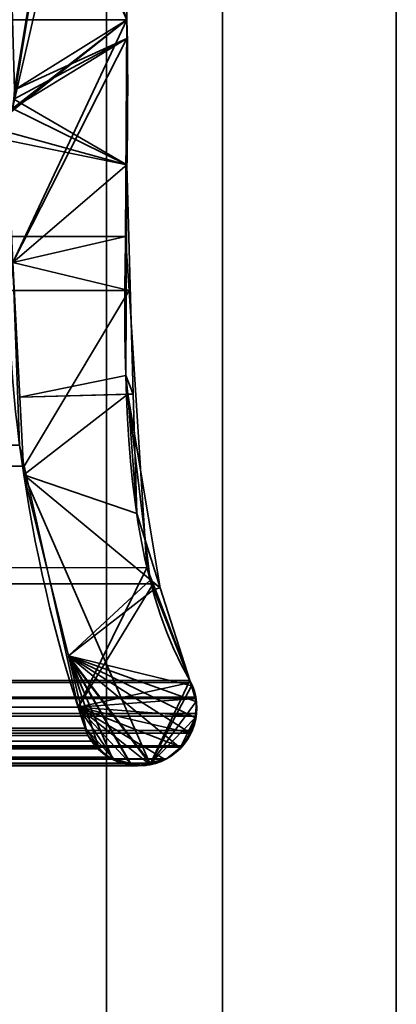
# Model space of a CAD drawing. Header units: millimetres. Extents: x -603 to 3703, y -121 to 193.
# Tile 281 of 656: x 411.25 to 414.5, y -5.85 to 2.65. Entities that reach past the tile are written whole.
import ezdxf

# ---------------------------------------------------------------- set-up
doc = ezdxf.new("R2010")
doc.units = ezdxf.units.MM
doc.layers.add('151', color=7, linetype='Continuous', true_color=0xffffff)

# ---------------------------------------------------------------- blocks, each defined once
blk = doc.blocks.new('UG_SURFACE_001')
at = {"layer": '151', "color": 252, "linetype": 'Continuous', "lineweight": 35}
for points in [[(603, -18, 2212.25), (603, 174.4, 2212.25), (-603, 174.4, 2212.25), (-603, -18, 2212.25)], [(-453, -18, 2062.2499), (-453, 174.4, 2062.2499), (453, 174.4, 2062.2499), (453, -18, 2062.2499)]]:
    blk.add_3dface(points, dxfattribs=at)
blk = doc.blocks.new('UG_SURFACE_007')
at = {"layer": '151', "color": 252, "linetype": 'Continuous', "lineweight": 35}
for points in [[(-397, 4.0145, -7.75), (-412, 4.0145, -7.75), (-412, -24.9528, -7.75), (412, -24.9528, -7.75)], [(397, 4.0145, -8.75), (412, 4.0145, -8.75), (412, -24.9528, -8.75), (-412, -24.9528, -8.75)], [(397, 4.0145, -7.75), (-397, 4.0145, -7.75), (412, -24.9528, -7.75)], [(412, -24.9528, -7.75), (412, 4.0145, -7.75), (397, 4.0145, -7.75)], [(412, -24.9528, -8.75), (412, 4.0145, -8.75), (412, 4.0145, -7.75), (412, -24.9528, -7.75)]]:
    blk.add_3dface(points, dxfattribs=at)
blk = doc.blocks.new('UG_SURFACE_010')
at = {"layer": '151', "color": 7, "linetype": 'Continuous', "lineweight": 35}
for points in [[(411.2049, 2.0412, 2020.4549), (411.1224, 4.9715, 2020.3724), (412.0888, 7.3541, 2021.3387)], [(411.1882, 1.8784, 2020.4382), (412.0888, 7.3541, 2021.3387), (412.1321, 6.0177, 2021.3821), (412.1284, 5.9608, 2021.3785)], [(412.0888, 7.3541, 2021.3387), (411.1882, 1.8784, 2020.4382), (411.2011, 1.9593, 2020.4511)], [(412.0888, 7.3541, 2021.3387), (411.2011, 1.9593, 2020.4511), (411.2049, 2.0412, 2020.4549)], [(412.175, 2.6459, 2021.425), (412.1284, 5.9608, 2021.3785), (-412.1284, 5.9608, 2021.3785), (-412.175, 2.6459, 2021.425)], [(412.1284, 5.9608, 2021.3785), (412.175, 2.6459, 2021.425), (411.1882, 1.8784, 2020.4382)], [(412.1643, 0.7759, 2021.4143), (-412.175, 2.6459, 2021.425), (-412.1673, 0.3027, 2021.4171)], [(412.1643, 0.7759, 2021.4143), (412.175, 2.6459, 2021.425), (-412.175, 2.6459, 2021.425)], [(412.175, 2.6459, 2021.425), (411.1926, 0.5499, 2020.4425), (411.1052, 1.66, 2020.3552), (411.1792, 1.8545, 2020.4291)], [(411.1792, 1.8545, 2020.4291), (411.1882, 1.8784, 2020.4382), (412.175, 2.6459, 2021.425)], [(411.1926, 0.5499, 2020.4425), (412.175, 2.6459, 2021.425), (412.1643, 0.7759, 2021.4143)], [(-412.1673, 0.3027, 2021.4171), (412.1944, 0.3073, 2021.4443), (412.1643, 0.7759, 2021.4143)], [(411.1926, 0.5499, 2020.4425), (412.1643, 0.7759, 2021.4143), (412.1944, 0.3073, 2021.4443)], [(411.2903, -1.2084, 2020.5402), (411.2493, -1.0249, 2020.4992), (411.1926, 0.5499, 2020.4425), (412.1944, 0.3073, 2021.4443)], [(412.3484, -2.085, 2021.5983), (412.1944, 0.3073, 2021.4443), (-412.1673, 0.3027, 2021.4171)], [(412.3484, -2.085, 2021.5983), (-412.1673, 0.3027, 2021.4171), (-412.1649, -0.4257, 2021.4148)], [(412.1944, 0.3073, 2021.4443), (412.3484, -2.085, 2021.5983), (411.755, -3.2885, 2021.0049), (411.2903, -1.2084, 2020.5402)], [(-412.1649, -0.4257, 2021.4148), (-412.375, -2.1926, 2021.625), (412.4011, -2.2235, 2021.651)], [(-412.1649, -0.4257, 2021.4148), (412.4011, -2.2235, 2021.651), (412.3484, -2.085, 2021.5983)], [(411.2493, -1.0249, 2020.4992), (411.2903, -1.2084, 2020.5402), (-411.2823, -1.2143, 2020.5324)], [(-411.2858, -1.283, 2020.5357), (411.2903, -1.2084, 2020.5402), (411.755, -3.2885, 2021.0049)], [(-411.2858, -1.283, 2020.5357), (-411.2823, -1.2143, 2020.5324), (411.2903, -1.2084, 2020.5402)], [(411.755, -3.2885, 2021.0049), (-411.8236, -3.4661, 2021.0736), (-411.2858, -1.283, 2020.5357)], [(411.755, -3.2885, 2021.0049), (412.3484, -2.085, 2021.5983), (412.4011, -2.2235, 2021.651)], [(-412.375, -2.1926, 2021.625), (-412.3904, -2.2315, 2021.6405), (412.4011, -2.2235, 2021.651)], [(-412.3904, -2.2315, 2021.6405), (-412.7183, -3.0566, 2021.9684), (412.7183, -3.0566, 2021.9684)], [(412.7183, -3.0566, 2021.9684), (412.4011, -2.2235, 2021.651), (-412.3904, -2.2315, 2021.6405)], [(411.755, -3.2885, 2021.0049), (412.4011, -2.2235, 2021.651), (412.7183, -3.0566, 2021.9684), (412.7246, -3.0742, 2021.9746)], [(412.7183, -3.0566, 2021.9684), (-412.7183, -3.0566, 2021.9684), (-412.7246, -3.0742, 2021.9746), (412.7246, -3.0742, 2021.9746)], [(412.7699, -3.2006, 2022.0199), (412.7246, -3.0742, 2021.9746), (-412.7246, -3.0742, 2021.9746), (-412.7699, -3.2006, 2022.0199)], [(412.7246, -3.0742, 2021.9746), (412.7699, -3.2006, 2022.0199), (412.7704, -3.2114, 2022.0203), (411.755, -3.2885, 2021.0049)], [(412.7704, -3.2114, 2022.0203), (-412.7704, -3.2114, 2022.0203), (-412.7762, -3.3434, 2022.0263)], [(412.7762, -3.3434, 2022.0263), (412.7704, -3.2114, 2022.0203), (-412.7762, -3.3434, 2022.0263)], [(-412.7699, -3.2006, 2022.0199), (-412.7704, -3.2114, 2022.0203), (412.7704, -3.2114, 2022.0203)], [(-412.7699, -3.2006, 2022.0199), (412.7704, -3.2114, 2022.0203), (412.7699, -3.2006, 2022.0199)], [(412.7704, -3.2114, 2022.0203), (412.7762, -3.3434, 2022.0263), (412.7704, -3.3663, 2022.0203), (411.755, -3.2885, 2021.0049)], [(411.755, -3.2885, 2021.0049), (411.8178, -3.4688, 2021.0679), (-411.8236, -3.4661, 2021.0736)], [(411.755, -3.2885, 2021.0049), (412.36, -3.7712, 2021.61), (412.2679, -3.7935, 2021.5178), (412.2073, -3.7755, 2021.4572)], [(412.2073, -3.7755, 2021.4572), (412.0605, -3.7319, 2021.3106), (411.755, -3.2885, 2021.0049)], [(411.755, -3.2885, 2021.0049), (412.6413, -3.6334, 2021.8914), (412.5169, -3.7332, 2021.7669), (412.5004, -3.7372, 2021.7505)], [(412.5004, -3.7372, 2021.7505), (412.36, -3.7712, 2021.61), (411.755, -3.2885, 2021.0049)], [(411.755, -3.2885, 2021.0049), (412.7704, -3.3663, 2022.0203), (412.7395, -3.4879, 2021.9893), (412.7251, -3.5111, 2021.975)], [(412.7251, -3.5111, 2021.975), (412.6571, -3.6207, 2021.9071), (412.6413, -3.6334, 2021.8914), (411.755, -3.2885, 2021.0049)], [(411.8178, -3.4688, 2021.0679), (411.755, -3.2885, 2021.0049), (412.0605, -3.7319, 2021.3106)], [(-412.7762, -3.3434, 2022.0263), (-412.7704, -3.3663, 2022.0203), (412.7704, -3.3663, 2022.0203), (412.7762, -3.3434, 2022.0263)], [(412.7704, -3.3663, 2022.0203), (-412.7704, -3.3663, 2022.0203), (-412.7395, -3.4879, 2021.9893)], [(412.7395, -3.4879, 2021.9893), (412.7704, -3.3663, 2022.0203), (-412.7395, -3.4879, 2021.9893)], [(-411.8398, -3.5319, 2021.0898), (-411.8236, -3.4661, 2021.0736), (411.8178, -3.4688, 2021.0679)], [(411.8178, -3.4688, 2021.0679), (411.8398, -3.5319, 2021.0898), (-411.8398, -3.5319, 2021.0898)], [(411.8178, -3.4688, 2021.0679), (412.0605, -3.7319, 2021.3106), (412.0153, -3.7184, 2021.2653), (411.9409, -3.6479, 2021.1909)], [(411.9409, -3.6479, 2021.1909), (411.8696, -3.5803, 2021.1196), (411.8398, -3.5319, 2021.0898), (411.8178, -3.4688, 2021.0679)], [(-412.7395, -3.4879, 2021.9893), (-412.7251, -3.5111, 2021.975), (412.7251, -3.5111, 2021.975), (412.7395, -3.4879, 2021.9893)], [(412.7251, -3.5111, 2021.975), (-412.7251, -3.5111, 2021.975), (-412.6571, -3.6207, 2021.9071)], [(412.6571, -3.6207, 2021.9071), (412.7251, -3.5111, 2021.975), (-412.6571, -3.6207, 2021.9071)], [(-411.8696, -3.5803, 2021.1196), (411.8398, -3.5319, 2021.0898), (411.8696, -3.5803, 2021.1196)], [(-411.8696, -3.5803, 2021.1196), (-411.8398, -3.5319, 2021.0898), (411.8398, -3.5319, 2021.0898)], [(-412.6571, -3.6207, 2021.9071), (-412.6413, -3.6334, 2021.8914), (412.6413, -3.6334, 2021.8914), (412.6571, -3.6207, 2021.9071)], [(412.6413, -3.6334, 2021.8914), (-412.6413, -3.6334, 2021.8914), (-412.5169, -3.7332, 2021.7669), (412.5169, -3.7332, 2021.7669)], [(-412.0153, -3.7184, 2021.2653), (411.9409, -3.6479, 2021.1909), (412.0153, -3.7184, 2021.2653)], [(-412.0153, -3.7184, 2021.2653), (-411.9409, -3.6479, 2021.1909), (411.9409, -3.6479, 2021.1909)], [(411.8696, -3.5803, 2021.1196), (-411.9409, -3.6479, 2021.1909), (-411.8696, -3.5803, 2021.1196)], [(411.8696, -3.5803, 2021.1196), (411.9409, -3.6479, 2021.1909), (-411.9409, -3.6479, 2021.1909)], [(412.5169, -3.7332, 2021.7669), (-412.5169, -3.7332, 2021.7669), (-412.5004, -3.7372, 2021.7505), (412.5004, -3.7372, 2021.7505)], [(412.5004, -3.7372, 2021.7505), (-412.5004, -3.7372, 2021.7505), (-412.36, -3.7712, 2021.61), (412.36, -3.7712, 2021.61)], [(412.2073, -3.7755, 2021.4572), (-412.2073, -3.7755, 2021.4572), (-412.0605, -3.7319, 2021.3106), (412.0605, -3.7319, 2021.3106)], [(412.0153, -3.7184, 2021.2653), (-412.0605, -3.7319, 2021.3106), (-412.0153, -3.7184, 2021.2653)], [(412.0153, -3.7184, 2021.2653), (412.0605, -3.7319, 2021.3106), (-412.0605, -3.7319, 2021.3106)], [(412.2679, -3.7935, 2021.5178), (-412.36, -3.7712, 2021.61), (-412.2679, -3.7935, 2021.5178)], [(412.2679, -3.7935, 2021.5178), (412.36, -3.7712, 2021.61), (-412.36, -3.7712, 2021.61)], [(-412.2679, -3.7935, 2021.5178), (-412.2073, -3.7755, 2021.4572), (412.2073, -3.7755, 2021.4572), (412.2679, -3.7935, 2021.5178)]]:
    blk.add_3dface(points, dxfattribs=at)
blk = doc.blocks.new('UG_SURFACE_011')
at = {"layer": '151', "color": 7, "linetype": 'Continuous', "lineweight": 35}
for points in [[(412.1284, 5.9608, -8.75), (412.175, 2.6459, -8.75), (410.8703, 6.3656, -8.75), (410.9498, 6.4447, -8.75)], [(411.0944, 5.0879, -8.75), (411.0816, 5.1408, -8.75), (410.8703, 6.3656, -8.75), (412.175, 2.6459, -8.75)], [(412.175, 2.6459, 2021.425), (412.1284, 5.9608, 2021.3785), (411.1224, 4.9715, 2020.3724), (411.2049, 2.0412, 2020.4549)], [(412.175, 2.6459, -8.75), (412.1284, 5.9608, -8.75), (412.1284, 5.9608, 2021.3785), (412.175, 2.6459, 2021.425)], [(412.175, 2.6459, -8.75), (411.1224, 4.9715, -8.75), (411.0944, 5.0879, -8.75)], [(411.2049, 2.0412, -8.75), (411.1224, 4.9715, -8.75), (412.175, 2.6459, -8.75), (412.175, 2.4846, -8.75)], [(411.2049, 2.0412, 2020.4549), (412.1744, 2.4847, 2021.4245), (412.175, 2.6459, 2021.425)], [(412.175, 2.6459, -8.75), (412.175, 2.6459, 2021.425), (412.1744, 2.4847, 2021.4245)], [(412.1744, 2.4847, 2021.4245), (412.175, 2.4846, -8.75), (412.175, 2.6459, -8.75)], [(411.1882, 1.8784, 2020.4382), (411.1357, 1.7194, 2020.3857), (411.1926, 0.5499, 2020.4425), (412.1744, 2.4847, 2021.4245)], [(411.2011, 1.9593, 2020.4511), (411.1882, 1.8784, 2020.4382), (412.1744, 2.4847, 2021.4245)], [(412.1649, -0.4257, 2021.4148), (412.1744, 2.4847, 2021.4245), (411.1926, 0.5499, 2020.4425), (411.2516, -0.6106, 2020.5016)], [(412.1744, 2.4847, 2021.4245), (411.2049, 2.0412, 2020.4549), (411.2011, 1.9593, 2020.4511)], [(412.175, 2.4846, -8.75), (412.1752, 1.3919, -8.75), (411.2011, 1.9593, -8.75), (411.2049, 2.0412, -8.75)], [(412.1752, 1.3919, -8.75), (412.1744, 2.4847, 2021.4245), (412.1649, -0.4257, 2021.4148)], [(412.1752, 1.3919, -8.75), (412.175, 2.4846, -8.75), (412.1744, 2.4847, 2021.4245)], [(412.1752, 1.3919, -8.75), (411.1882, 1.8784, -8.75), (411.2011, 1.9593, -8.75)], [(411.1079, 1.6861, -8.75), (411.1882, 1.8784, -8.75), (412.1752, 1.3919, -8.75)], [(410.9806, 1.5204, -8.75), (411.0797, 1.6187, -8.75), (412.1752, 1.3919, -8.75), (411.1926, 0.5499, -8.75)], [(412.1752, 1.3919, -8.75), (411.0797, 1.6187, -8.75), (411.1079, 1.6861, -8.75)], [(411.2517, -0.6131, -8.75), (411.1926, 0.5499, -8.75), (412.1752, 1.3919, -8.75), (412.2308, -0.5866, -8.75)], [(412.1649, -0.4257, 2021.4148), (412.2308, -0.5866, -8.75), (412.1752, 1.3919, -8.75)], [(411.2517, -0.6131, -8.75), (411.2516, -0.6106, 2020.5016), (411.1926, 0.5499, 2020.4425), (411.1926, 0.5499, -8.75)], [(412.1838, -0.585, 2021.4338), (412.1649, -0.4257, 2021.4148), (411.2516, -0.6106, 2020.5016)], [(412.1649, -0.4257, 2021.4148), (412.1838, -0.585, 2021.4338), (412.2308, -0.5866, -8.75)], [(412.1838, -0.585, 2021.4338), (411.2516, -0.6106, 2020.5016), (411.2858, -1.283, 2020.5357)], [(412.2308, -0.5866, -8.75), (412.2598, -1.6173, -8.75), (411.2858, -1.283, -8.75), (411.2517, -0.6131, -8.75)], [(411.2858, -1.283, 2020.5357), (411.6706, -2.845, 2020.9205), (412.375, -2.1926, 2021.625), (412.1838, -0.585, 2021.4338)], [(412.4638, -2.2577, -8.75), (412.2598, -1.6173, -8.75), (412.1838, -0.585, 2021.4338)], [(412.1838, -0.585, 2021.4338), (412.375, -2.1926, 2021.625), (412.4638, -2.2577, -8.75)], [(412.2598, -1.6173, -8.75), (412.2308, -0.5866, -8.75), (412.1838, -0.585, 2021.4338)], [(411.2858, -1.283, 2020.5357), (411.2516, -0.6106, 2020.5016), (411.2517, -0.6131, -8.75)], [(411.2858, -1.283, 2020.5357), (411.2517, -0.6131, -8.75), (411.2858, -1.283, -8.75)], [(411.2858, -1.283, -8.75), (411.6706, -2.845, 2020.9205), (411.2858, -1.283, 2020.5357)], [(411.2858, -1.283, -8.75), (411.6731, -2.8554, -8.75), (411.6706, -2.845, 2020.9205)], [(412.376, -3.7785, -8.75), (411.2858, -1.283, -8.75), (412.4638, -2.2577, -8.75), (412.7183, -3.0566, -8.75)], [(411.2858, -1.283, -8.75), (412.2598, -1.6173, -8.75), (412.4638, -2.2577, -8.75)], [(411.6731, -2.8554, -8.75), (411.2858, -1.283, -8.75), (412.376, -3.7785, -8.75)], [(412.4065, -2.272, 2021.6565), (412.375, -2.1926, 2021.625), (411.6706, -2.845, 2020.9205)], [(412.375, -2.1926, 2021.625), (412.4065, -2.272, 2021.6565), (412.4638, -2.2577, -8.75)], [(412.7351, -3.1036, 2021.9851), (412.7183, -3.0566, 2021.9684), (412.4065, -2.272, 2021.6565), (411.6706, -2.845, 2020.9205)], [(412.7183, -3.0566, -8.75), (412.4638, -2.2577, -8.75), (412.4065, -2.272, 2021.6565)], [(412.4065, -2.272, 2021.6565), (412.7183, -3.0566, 2021.9684), (412.7183, -3.0566, -8.75)], [(411.8398, -3.5319, -8.75), (411.8398, -3.5319, 2021.0898), (411.6706, -2.845, 2020.9205), (411.6731, -2.8554, -8.75)], [(411.6706, -2.845, 2020.9205), (411.8398, -3.5319, 2021.0898), (411.8696, -3.5803, 2021.1196), (411.9347, -3.642, 2021.1847)], [(411.6706, -2.845, 2020.9205), (412.7715, -3.2381, 2022.0215), (412.7699, -3.2006, 2022.0199), (412.7351, -3.1036, 2021.9851)], [(411.6706, -2.845, 2020.9205), (412.2083, -3.7758, 2021.4581), (412.2679, -3.7935, 2021.5178), (412.3757, -3.7674, 2021.6258)], [(411.9347, -3.642, 2021.1847), (412.0153, -3.7184, 2021.2653), (412.0493, -3.7285, 2021.2994), (411.6706, -2.845, 2020.9205)], [(411.6706, -2.845, 2020.9205), (412.6361, -3.6376, 2021.8861), (412.6571, -3.6207, 2021.9071), (412.7241, -3.5127, 2021.9741)], [(412.0493, -3.7285, 2021.2994), (412.2083, -3.7758, 2021.4581), (411.6706, -2.845, 2020.9205)], [(411.6706, -2.845, 2020.9205), (412.7671, -3.379, 2022.0172), (412.7762, -3.3434, 2022.0263), (412.7715, -3.2381, 2022.0215)], [(412.3757, -3.7674, 2021.6258), (412.5169, -3.7332, 2021.7669), (412.6361, -3.6376, 2021.8861), (411.6706, -2.845, 2020.9205)], [(412.7241, -3.5127, 2021.9741), (412.7395, -3.4879, 2021.9893), (412.7671, -3.379, 2022.0172), (411.6706, -2.845, 2020.9205)], [(411.6731, -2.8554, -8.75), (412.0519, -3.7295, -8.75), (411.9733, -3.6892, -8.75), (411.9367, -3.6461, -8.75)], [(411.6731, -2.8554, -8.75), (412.2072, -3.7788, -8.75), (412.1366, -3.7728, -8.75), (412.0519, -3.7295, -8.75)], [(411.6731, -2.8554, -8.75), (412.376, -3.7785, -8.75), (412.3401, -3.79, -8.75), (412.2072, -3.7788, -8.75)], [(411.9367, -3.6461, -8.75), (411.8398, -3.5319, -8.75), (411.6731, -2.8554, -8.75)], [(412.7183, -3.0566, -8.75), (412.7321, -3.1027, -8.75), (412.376, -3.7785, -8.75)], [(412.7321, -3.1027, -8.75), (412.7183, -3.0566, -8.75), (412.7183, -3.0566, 2021.9684)], [(412.7183, -3.0566, 2021.9684), (412.7351, -3.1036, 2021.9851), (412.7321, -3.1027, -8.75)], [(412.376, -3.7785, -8.75), (412.7321, -3.1027, -8.75), (412.7726, -3.2386, -8.75)], [(412.7726, -3.2386, -8.75), (412.7321, -3.1027, -8.75), (412.7351, -3.1036, 2021.9851)], [(412.7351, -3.1036, 2021.9851), (412.7699, -3.2006, 2022.0199), (412.7726, -3.2386, -8.75)], [(412.7699, -3.2006, 2022.0199), (412.7715, -3.2381, 2022.0215), (412.7726, -3.2386, -8.75)], [(412.7726, -3.2386, -8.75), (412.7771, -3.2537, -8.75), (412.7638, -3.3802, -8.75), (412.376, -3.7785, -8.75)], [(412.7671, -3.379, 2022.0172), (412.7638, -3.3802, -8.75), (412.7771, -3.2537, -8.75)], [(412.7771, -3.2537, -8.75), (412.7762, -3.3434, 2022.0263), (412.7671, -3.379, 2022.0172)], [(412.7771, -3.2537, -8.75), (412.7715, -3.2381, 2022.0215), (412.7762, -3.3434, 2022.0263)], [(412.7771, -3.2537, -8.75), (412.7726, -3.2386, -8.75), (412.7715, -3.2381, 2022.0215)], [(412.6345, -3.6377, -8.75), (412.5169, -3.7332, -8.75), (412.376, -3.7785, -8.75), (412.7638, -3.3802, -8.75)], [(412.7177, -3.511, -8.75), (412.661, -3.6162, -8.75), (412.6345, -3.6377, -8.75), (412.7638, -3.3802, -8.75)], [(412.7638, -3.3802, -8.75), (412.7578, -3.4365, -8.75), (412.7177, -3.511, -8.75)], [(412.7638, -3.3802, -8.75), (412.7671, -3.379, 2022.0172), (412.7395, -3.4879, 2021.9893)], [(412.7395, -3.4879, 2021.9893), (412.7578, -3.4365, -8.75), (412.7638, -3.3802, -8.75)], [(412.7241, -3.5127, 2021.9741), (412.7177, -3.511, -8.75), (412.7578, -3.4365, -8.75)], [(412.7578, -3.4365, -8.75), (412.7395, -3.4879, 2021.9893), (412.7241, -3.5127, 2021.9741)], [(411.8696, -3.5803, 2021.1196), (411.8398, -3.5319, -8.75), (411.9367, -3.6461, -8.75)], [(411.8696, -3.5803, 2021.1196), (411.8398, -3.5319, 2021.0898), (411.8398, -3.5319, -8.75)], [(412.7177, -3.511, -8.75), (412.7241, -3.5127, 2021.9741), (412.6571, -3.6207, 2021.9071)], [(412.6571, -3.6207, 2021.9071), (412.661, -3.6162, -8.75), (412.7177, -3.511, -8.75)], [(411.9367, -3.6461, -8.75), (411.9347, -3.642, 2021.1847), (411.8696, -3.5803, 2021.1196)], [(412.0153, -3.7184, 2021.2653), (411.9347, -3.642, 2021.1847), (411.9367, -3.6461, -8.75)], [(412.0153, -3.7184, 2021.2653), (411.9367, -3.6461, -8.75), (411.9733, -3.6892, -8.75)], [(412.6345, -3.6377, -8.75), (412.6361, -3.6376, 2021.8861), (412.5169, -3.7332, 2021.7669)], [(412.5169, -3.7332, 2021.7669), (412.5169, -3.7332, -8.75), (412.6345, -3.6377, -8.75)], [(412.6361, -3.6376, 2021.8861), (412.6345, -3.6377, -8.75), (412.661, -3.6162, -8.75)], [(412.661, -3.6162, -8.75), (412.6571, -3.6207, 2021.9071), (412.6361, -3.6376, 2021.8861)], [(412.0153, -3.7184, 2021.2653), (411.9733, -3.6892, -8.75), (412.0519, -3.7295, -8.75)], [(412.0519, -3.7295, -8.75), (412.0493, -3.7285, 2021.2994), (412.0153, -3.7184, 2021.2653)], [(412.1366, -3.7728, -8.75), (412.2083, -3.7758, 2021.4581), (412.0493, -3.7285, 2021.2994)], [(412.0493, -3.7285, 2021.2994), (412.0519, -3.7295, -8.75), (412.1366, -3.7728, -8.75)], [(412.5169, -3.7332, -8.75), (412.5169, -3.7332, 2021.7669), (412.3757, -3.7674, 2021.6258)], [(412.3757, -3.7674, 2021.6258), (412.376, -3.7785, -8.75), (412.5169, -3.7332, -8.75)], [(412.1366, -3.7728, -8.75), (412.2072, -3.7788, -8.75), (412.2083, -3.7758, 2021.4581)], [(412.2083, -3.7758, 2021.4581), (412.2072, -3.7788, -8.75), (412.3401, -3.79, -8.75)], [(412.3401, -3.79, -8.75), (412.2679, -3.7935, 2021.5178), (412.2083, -3.7758, 2021.4581)], [(412.3401, -3.79, -8.75), (412.3757, -3.7674, 2021.6258), (412.2679, -3.7935, 2021.5178)], [(412.3401, -3.79, -8.75), (412.376, -3.7785, -8.75), (412.3757, -3.7674, 2021.6258)]]:
    blk.add_3dface(points, dxfattribs=at)
blk = doc.blocks.new('UG_SURFACE_035')
at = {"layer": '151', "color": 252, "linetype": 'Continuous', "lineweight": 35}
for points in [[(-414.5, -29.92, 2023.7501), (414.5, -29.92, 2023.7501), (414.5, 14.42, 2023.7501), (-414.5, 14.42, 2023.7501)], [(-413, -29.92, 2022.2499), (-413, 14.42, 2022.2499), (413, 14.42, 2022.2499), (413, -29.92, 2022.2499)], [(414.5, 14.42, 2023.7501), (414.5, -29.92, 2023.7501), (413, -29.92, 2022.2499), (413, 14.42, 2022.2499)]]:
    blk.add_3dface(points, dxfattribs=at)
blk = doc.blocks.new('UG_SURFACE_036')
at = {"layer": '151', "color": 252, "linetype": 'Continuous', "lineweight": 35}
for points in [[(413, -29.92, 2022.2499), (413, 14.42, 2022.2499), (413, 14.42, -8.75), (413, -29.92, -8.75)], [(414.5, 14.42, -8.75), (414.5, -29.92, -8.75), (413, -29.92, -8.75), (413, 14.42, -8.75)], [(413, 14.42, 2022.2499), (413, -29.92, 2022.2499), (414.5, -29.92, 2023.7501), (414.5, 14.42, 2023.7501)], [(414.5, -29.92, 2023.7501), (414.5, -29.92, -8.75), (414.5, 14.42, -8.75), (414.5, 14.42, 2023.7501)]]:
    blk.add_3dface(points, dxfattribs=at)

msp = doc.modelspace()

# ---------------------------------------------------------------- linework, layer by layer
at = {"layer": '151', "color": 252, "linetype": 'Continuous', "lineweight": 35}
for p, q in [((413, -29.92, -8.75), (413, 14.42, -8.75)), ((413, -29.92, 2022.25), (413, 14.42, 2022.25)), ((413, -29.92, 2022.25), (413, 14.42, 2022.25)), ((412, -24.9528, -8.75), (412, 4.0145, -8.75)), ((412, -24.9528, -7.75), (412, 4.0145, -7.75))]:
    msp.add_line(p, q, dxfattribs=at)
at = {"layer": '151', "color": 7, "linetype": 'Continuous', "lineweight": 35}
for p, q in [((412.175, 2.6459, -8.75), (412.1284, 5.9608, -8.75)), ((412.175, 2.6459, 2021.425), (-412.175, 2.6459, 2021.425)), ((412.175, 2.6459, -8.75), (412.175, 2.6459, 2021.425)), ((412.7183, -3.0566, 2021.9683), (-412.7183, -3.0566, 2021.9683)), ((412.7183, -3.0566, -8.75), (412.7183, -3.0566, 2021.9683)), ((411.8398, -3.5319, 2021.0898), (-411.8398, -3.5319, 2021.0898)), ((411.8398, -3.5319, -8.75), (411.8398, -3.5319, 2021.0898)), ((412.5169, -3.7332, 2021.7669), (-412.5169, -3.7332, 2021.7669)), ((412.5169, -3.7332, -8.75), (412.5169, -3.7332, 2021.7669))]:
    msp.add_line(p, q, dxfattribs=at)
for points in [[(412.7183, -3.0566, -8.75), (411.9096, -1.668, -8.75), (412.2322, 0.6697, -8.75), (412.175, 2.6459, -8.75)], [(412.175, 2.6459, 2021.425), (412.2322, 0.6697, 2021.4822), (411.9096, -1.668, 2021.1596), (412.7183, -3.0566, 2021.9683)], [(412.7183, -3.0566, 2021.9683), (411.9096, -1.668, 2021.1596), (412.2322, 0.6697, 2021.4822), (412.175, 2.6459, 2021.425)], [(411.1926, 0.5499, 2020.4426), (411.0783, -0.2606, 2020.3283), (411.3398, -2.1669, 2020.5898), (411.8398, -3.5319, 2021.0898)], [(411.8398, -3.5319, 2021.0898), (411.3398, -2.1669, 2020.5898), (411.0783, -0.2606, 2020.3283), (411.1926, 0.5499, 2020.4426)], [(411.1926, 0.5499, -8.75), (411.0783, -0.2606, -8.75), (411.3398, -2.1669, -8.75), (411.8398, -3.5319, -8.75)], [(412.7183, -3.0566, 2021.9683), (412.8497, -3.2988, 2022.0997), (412.7594, -3.602, 2022.0094), (412.5169, -3.7332, 2021.7669)], [(412.7183, -3.0566, -8.75), (412.8497, -3.2988, -8.75), (412.7594, -3.602, -8.75), (412.5169, -3.7332, -8.75)], [(412.7183, -3.0566, 2021.9683), (412.8497, -3.2988, 2022.0997), (412.7594, -3.602, 2022.0094), (412.5169, -3.7332, 2021.7669)], [(412.5169, -3.7332, 2021.7669), (412.2742, -3.8648, 2021.5242), (411.971, -3.7744, 2021.221), (411.8398, -3.5319, 2021.0898)], [(411.8398, -3.5319, -8.75), (411.971, -3.7744, -8.75), (412.2742, -3.8648, -8.75), (412.5169, -3.7332, -8.75)], [(412.5169, -3.7332, 2021.7669), (412.2742, -3.8648, 2021.5242), (411.971, -3.7744, 2021.221), (411.8398, -3.5319, 2021.0898)]]:
    msp.add_open_spline(points, degree=3, dxfattribs=at)

# ---------------------------------------------------------------- block references
at = {"layer": '151', "color": 252, "linetype": 'Continuous', "lineweight": 35}
for name in ['UG_SURFACE_001', 'UG_SURFACE_007', 'UG_SURFACE_035', 'UG_SURFACE_036']:
    msp.add_blockref(name, (0, 0), dxfattribs=at)
at = {"layer": '151', "color": 7, "linetype": 'Continuous', "lineweight": 35}
for name in ['UG_SURFACE_010', 'UG_SURFACE_011']:
    msp.add_blockref(name, (0, 0), dxfattribs=at)

doc.saveas('drawing.dxf')
